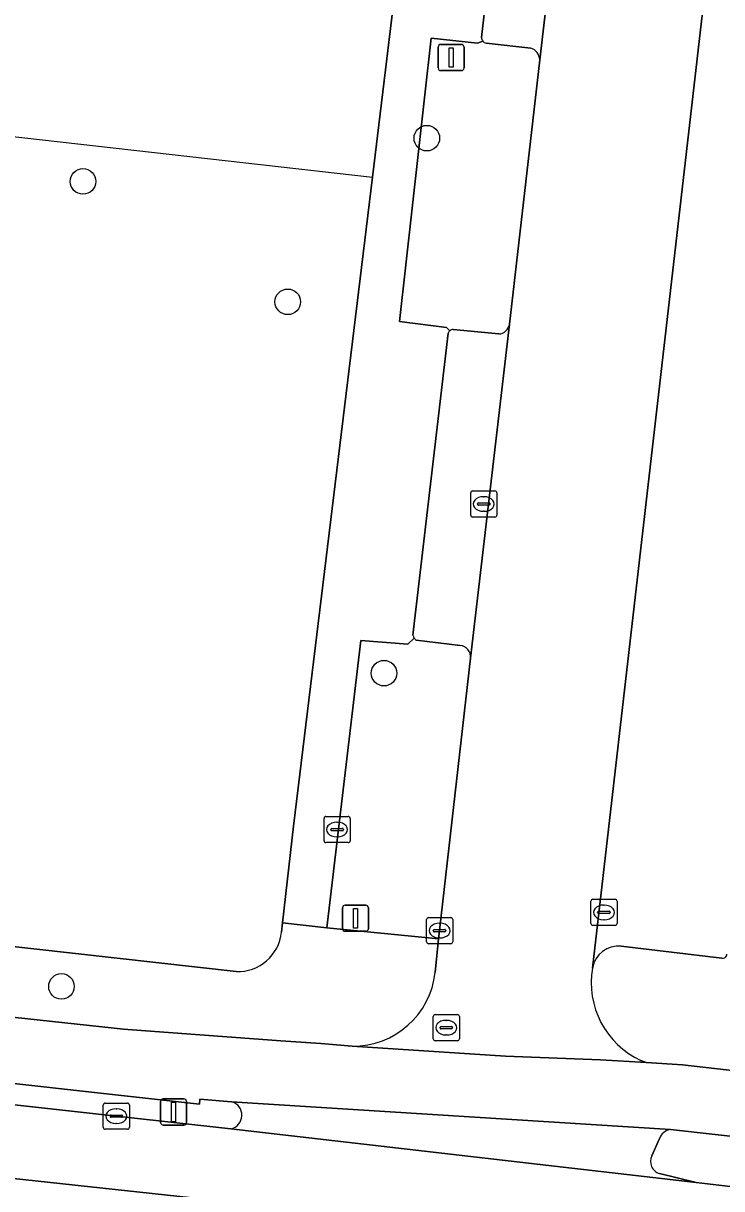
# Model space of a CAD drawing. Extents: x 162026 to 163502, y 387295 to 388169.
# Drawn here: x 162175.67 to 162202.39, y 387430.9 to 387475.47 of the extents above; entities that cross this region are included whole.
import ezdxf

# ---------------------------------------------------------------- set-up
doc = ezdxf.new("R2010")
doc.units = 0
for name, color, linetype in [('IMGEO_Boom', 7, 'Continuous'), ('IMGEO_Brandkraan', 7, 'Continuous'), ('IMGEO_Erf', 7, 'Continuous'), ('IMGEO_Fietspad_gesloten', 7, 'Continuous'), ('IMGEO_Groenvoorziening', 7, 'Continuous'), ('IMGEO_Kolk', 7, 'Continuous'), ('IMGEO_Lichtmast', 7, 'Continuous'), ('IMGEO_Muur', 7, 'Continuous'), ('IMGEO_Parkeervlak_open', 7, 'Continuous'), ('IMGEO_Rijbaan_lokaal_gesloten', 7, 'Continuous'), ('IMGEO_Rijbaan_lokaal_open', 7, 'Continuous'), ('IMGEO_Rioolput', 7, 'Continuous'), ('IMGEO_Verkeerseiland_gesloten', 7, 'Continuous'), ('IMGEO_Verkeerseiland_open', 7, 'Continuous'), ('IMGEO_Voetpad_open', 7, 'Continuous')]:
    doc.layers.add(name, color=color, linetype=linetype)

msp = doc.modelspace()

# ---------------------------------------------------------------- linework, layer by layer
at = {"layer": 'IMGEO_Boom'}
for centre in [(162191.112, 387471.076), (162177.956, 387469.421), (162185.791, 387464.817), (162189.473, 387450.614), (162177.132, 387438.633)]:
    msp.add_circle(centre, 0.489, dxfattribs=at)
at = {"layer": 'IMGEO_Brandkraan'}
for p, q in [((162187.253, 387445.133), (162188.105, 387445.133)), ((162187.178, 387444.207), (162187.178, 387445.059)), ((162187.666, 387444.913), (162187.691, 387444.913)), ((162188.179, 387445.059), (162188.179, 387444.207)), ((162187.437, 387444.627), (162187.437, 387444.639)), ((162187.875, 387444.59), (162187.477, 387444.59)), ((162187.48, 387444.676), (162187.878, 387444.676)), ((162187.689, 387444.353), (162187.664, 387444.353)), ((162187.921, 387444.639), (162187.921, 387444.627)), ((162188.105, 387444.133), (162187.253, 387444.133))]:
    msp.add_line(p, q, dxfattribs=at)
for points in [[(162187.253, 387445.133), (162188.105, 387445.133)], [(162187.178, 387444.207), (162187.178, 387445.059)], [(162188.179, 387445.059), (162188.179, 387444.207)], [(162188.105, 387444.133), (162187.253, 387444.133)]]:
    msp.add_lwpolyline(points, dxfattribs=at)
for centre, radius, start, end in [((162187.255, 387445.057), 0.0765, 91.552, 178.448), ((162187.255, 387445.057), 0.0765, 91.552, 178.448), ((162188.103, 387445.057), 0.0765, 1.552, 88.448), ((162188.103, 387445.057), 0.0765, 1.552, 88.448), ((162187.477, 387444.636), 0.0403, 85.8775, 175.7526), ((162187.474, 387444.626), 0.0366, 178.938, 274.7102), ((162187.878, 387444.633), 0.043, 264.8664, 352.4533), ((162187.882, 387444.638), 0.0386, 1.7309, 96.639), ((162187.255, 387444.209), 0.0765, 181.552, 268.448), ((162187.255, 387444.209), 0.0765, 181.552, 268.448), ((162188.103, 387444.209), 0.0765, 271.552, 358.448), ((162188.103, 387444.209), 0.0765, 271.552, 358.448)]:
    msp.add_arc(centre, radius, start, end, dxfattribs=at)
for centre, major_axis, ratio, start_param, end_param in [((162187.665, 387444.633), (-0.387, 0.002), 0.722429, 4.712389, 7.853982), ((162187.69, 387444.633), (-0.39, 0.002), 0.717154, 1.570796, 4.712389)]:
    msp.add_ellipse(centre, major_axis=major_axis, ratio=ratio, start_param=start_param, end_param=end_param, dxfattribs=at)
at = {"layer": 'IMGEO_Erf'}
for points in [[(162147.742, 387555.548), (162145.724, 387537.461), (162159.542, 387535.905), (162159.576, 387536.203), (162159.945, 387539.485), (162162.723, 387539.173), (162163.484, 387545.937), (162164.264, 387552.876), (162169.212, 387552.32), (162174.18, 387551.761), (162173.4, 387544.822), (162172.62, 387537.883), (162166.576, 387538.562), (162166.231, 387535.499), (162165.861, 387532.205), (162159.21, 387532.953), (162156.962, 387513.308), (162144.121, 387514.728), (162139.742, 387478.052), (162139.567, 387476.568), (162140.792, 387476.423), (162137.012, 387444.595), (162151.356, 387442.837), (162183.812, 387439.198)], [(162185.556, 387440.714), (162185.596, 387441.063), (162186.016, 387444.76), (162189.03, 387469.585), (162192.342, 387496.867), (162166.045, 387500), (162144.902, 387502.519), (162145.274, 387505.516), (162146.019, 387511.526), (162178.235, 387507.643), (162177.534, 387501.733), (162192.158, 387500), (162192.723, 387499.933), (162193.808, 387509.161), (162193.957, 387510.431)]]:
    msp.add_lwpolyline(points, dxfattribs=at)
msp.add_arc((162183.869, 387440.893), 1.696, 268.064, 353.9347, dxfattribs=at)
at = {"layer": 'IMGEO_Fietspad_gesloten'}
for points in [[(162197.751, 387435.824), (162194.116, 387435.97), (162188.258, 387436.351), (162187.055, 387436.451), (162185.523, 387436.555), (162179.508, 387436.995), (162172.524, 387437.752), (162102.95, 387445.564)], [(162098.738, 387443.599), (162099.123, 387443.677), (162100.125, 387443.584), (162100.105, 387443.368), (162114.071, 387441.73), (162182.412, 387434.134), (162182.426, 387434.32), (162183.642, 387434.22), (162200.438, 387433.156), (162206.924, 387432.438), (162210.629, 387432.019), (162214.769, 387431.3)], [(162210.591, 387434.524), (162200.891, 387435.635), (162199.508, 387435.718), (162197.751, 387435.824)]]:
    msp.add_lwpolyline(points, dxfattribs=at)
at = {"layer": 'IMGEO_Groenvoorziening'}
for points in [[(162193.257, 387474.788), (162193.055, 387474.706), (162191.277, 387474.903), (162190.064, 387464.058), (162191.861, 387463.834), (162191.992, 387463.71)], [(162195.09, 387474.523), (162193.378, 387474.706)], [(162194.279, 387463.96), (162195.432, 387474.076)], [(162192.12, 387463.76), (162193.866, 387463.586)], [(162190.624, 387451.958), (162190.384, 387451.728), (162188.586, 387451.869), (162187.282, 387440.876), (162191.559, 387440.459), (162191.602, 387440.767), (162192.789, 387451.192)], [(162192.389, 387451.673), (162190.706, 387451.873)]]:
    msp.add_lwpolyline(points, dxfattribs=at)
for centre, radius, start, end in [((162193.457, 387474.952), 0.259, 219.4677, 252.2824), ((162194.948, 387474.06), 0.484, 1.8584, 72.9809), ((162193.833, 387464.038), 0.453, 274.213, 350.113), ((162192.132, 387463.541), 0.219, 93.0934, 129.5803), ((162190.872, 387452.115), 0.293, 212.3611, 235.5806), ((162192.343, 387451.228), 0.447, 355.3535, 84.1404)]:
    msp.add_arc(centre, radius, start, end, dxfattribs=at)
at = {"layer": 'IMGEO_Kolk'}
for p, q in [((162192.79, 387456.658), (162192.79, 387457.51)), ((162192.865, 387457.584), (162193.717, 387457.584)), ((162193.278, 387457.364), (162193.303, 387457.364)), ((162193.791, 387457.51), (162193.791, 387456.658)), ((162193.049, 387457.078), (162193.049, 387457.09)), ((162193.487, 387457.041), (162193.089, 387457.041)), ((162193.092, 387457.127), (162193.49, 387457.127)), ((162193.301, 387456.804), (162193.276, 387456.804)), ((162193.533, 387457.09), (162193.533, 387457.078)), ((162193.717, 387456.584), (162192.865, 387456.584)), ((162197.389, 387441.039), (162197.389, 387441.891)), ((162197.464, 387441.965), (162198.316, 387441.965)), ((162197.877, 387441.745), (162197.902, 387441.745)), ((162198.39, 387441.891), (162198.39, 387441.039)), ((162191.101, 387440.341), (162191.101, 387441.193)), ((162191.176, 387441.267), (162192.028, 387441.267)), ((162192.102, 387441.193), (162192.102, 387440.341)), ((162197.648, 387441.459), (162197.648, 387441.471)), ((162198.086, 387441.422), (162197.688, 387441.422)), ((162197.691, 387441.508), (162198.089, 387441.508)), ((162197.9, 387441.185), (162197.875, 387441.185)), ((162198.132, 387441.471), (162198.132, 387441.459)), ((162191.36, 387440.761), (162191.36, 387440.773)), ((162191.798, 387440.724), (162191.4, 387440.724)), ((162191.403, 387440.81), (162191.801, 387440.81)), ((162191.589, 387441.047), (162191.614, 387441.047)), ((162191.844, 387440.773), (162191.844, 387440.761)), ((162198.316, 387440.965), (162197.464, 387440.965)), ((162192.028, 387440.267), (162191.176, 387440.267)), ((162191.612, 387440.487), (162191.587, 387440.487)), ((162178.732, 387433.245), (162178.732, 387434.097)), ((162178.807, 387434.171), (162179.659, 387434.171)), ((162179.733, 387434.097), (162179.733, 387433.245)), ((162178.991, 387433.665), (162178.991, 387433.677)), ((162179.429, 387433.628), (162179.031, 387433.628)), ((162179.034, 387433.714), (162179.432, 387433.714)), ((162179.22, 387433.951), (162179.245, 387433.951)), ((162179.475, 387433.677), (162179.475, 387433.665)), ((162179.659, 387433.171), (162178.807, 387433.171)), ((162179.243, 387433.391), (162179.218, 387433.391))]:
    msp.add_line(p, q, dxfattribs=at)
for points in [[(162192.79, 387456.658), (162192.79, 387457.51)], [(162192.865, 387457.584), (162193.717, 387457.584)], [(162193.791, 387457.51), (162193.791, 387456.658)], [(162193.717, 387456.584), (162192.865, 387456.584)], [(162197.389, 387441.039), (162197.389, 387441.891)], [(162197.464, 387441.965), (162198.316, 387441.965)], [(162198.39, 387441.891), (162198.39, 387441.039)], [(162191.101, 387440.341), (162191.101, 387441.193)], [(162191.176, 387441.267), (162192.028, 387441.267)], [(162192.102, 387441.193), (162192.102, 387440.341)], [(162198.316, 387440.965), (162197.464, 387440.965)], [(162192.028, 387440.267), (162191.176, 387440.267)], [(162178.732, 387433.245), (162178.732, 387434.097)], [(162178.807, 387434.171), (162179.659, 387434.171)], [(162179.733, 387434.097), (162179.733, 387433.245)], [(162179.659, 387433.171), (162178.807, 387433.171)]]:
    msp.add_lwpolyline(points, dxfattribs=at)
for centre, radius, start, end in [((162192.867, 387457.508), 0.0765, 91.552, 178.448), ((162192.867, 387457.508), 0.0765, 91.552, 178.448), ((162193.715, 387457.508), 0.0765, 1.552, 88.448), ((162193.715, 387457.508), 0.0765, 1.552, 88.448), ((162193.089, 387457.087), 0.0403, 85.8775, 175.7526), ((162193.086, 387457.077), 0.0366, 178.938, 274.7102), ((162193.49, 387457.084), 0.043, 264.8664, 352.4533), ((162193.494, 387457.089), 0.0386, 1.7309, 96.639), ((162192.867, 387456.66), 0.0765, 181.552, 268.448), ((162192.867, 387456.66), 0.0765, 181.552, 268.448), ((162193.715, 387456.66), 0.0765, 271.552, 358.448), ((162193.715, 387456.66), 0.0765, 271.552, 358.448), ((162197.466, 387441.889), 0.0765, 91.552, 178.448), ((162197.466, 387441.889), 0.0765, 91.552, 178.448), ((162198.314, 387441.889), 0.0765, 1.552, 88.448), ((162198.314, 387441.889), 0.0765, 1.552, 88.448), ((162191.178, 387441.191), 0.0765, 91.552, 178.448), ((162191.178, 387441.191), 0.0765, 91.552, 178.448), ((162192.026, 387441.191), 0.0765, 1.552, 88.448), ((162192.026, 387441.191), 0.0765, 1.552, 88.448), ((162197.688, 387441.468), 0.0403, 85.8775, 175.7526), ((162197.685, 387441.458), 0.0366, 178.938, 274.7102), ((162198.089, 387441.465), 0.043, 264.8664, 352.4533), ((162198.093, 387441.47), 0.0386, 1.7309, 96.639), ((162191.4, 387440.77), 0.0403, 85.8775, 175.7526), ((162191.397, 387440.76), 0.0366, 178.938, 274.7102), ((162191.801, 387440.767), 0.043, 264.8664, 352.4533), ((162191.805, 387440.772), 0.0386, 1.7309, 96.639), ((162197.466, 387441.041), 0.0765, 181.552, 268.448), ((162197.466, 387441.041), 0.0765, 181.552, 268.448), ((162198.314, 387441.041), 0.0765, 271.552, 358.448), ((162198.314, 387441.041), 0.0765, 271.552, 358.448), ((162191.178, 387440.343), 0.0765, 181.552, 268.448), ((162191.178, 387440.343), 0.0765, 181.552, 268.448), ((162192.026, 387440.343), 0.0765, 271.552, 358.448), ((162192.026, 387440.343), 0.0765, 271.552, 358.448), ((162178.809, 387434.095), 0.0765, 91.552, 178.448), ((162178.809, 387434.095), 0.0765, 91.552, 178.448), ((162179.657, 387434.095), 0.0765, 1.552, 88.448), ((162179.657, 387434.095), 0.0765, 1.552, 88.448), ((162179.031, 387433.674), 0.0403, 85.8775, 175.7526), ((162179.028, 387433.664), 0.0366, 178.938, 274.7102), ((162179.432, 387433.671), 0.043, 264.8664, 352.4533), ((162179.436, 387433.676), 0.0386, 1.7309, 96.639), ((162178.809, 387433.247), 0.0765, 181.552, 268.448), ((162178.809, 387433.247), 0.0765, 181.552, 268.448), ((162179.657, 387433.247), 0.0765, 271.552, 358.448), ((162179.657, 387433.247), 0.0765, 271.552, 358.448)]:
    msp.add_arc(centre, radius, start, end, dxfattribs=at)
for centre, major_axis, ratio, start_param, end_param in [((162193.277, 387457.084), (-0.387, 0.002), 0.722429, 4.712389, 7.853982), ((162193.302, 387457.084), (-0.39, 0.002), 0.717154, 1.570796, 4.712389), ((162197.876, 387441.465), (-0.387, 0.002), 0.722429, 4.712389, 7.853982), ((162197.901, 387441.465), (-0.39, 0.002), 0.717154, 1.570796, 4.712389), ((162191.588, 387440.767), (-0.387, 0.002), 0.722429, 4.712389, 7.853982), ((162191.613, 387440.767), (-0.39, 0.002), 0.717154, 1.570796, 4.712389), ((162179.219, 387433.671), (-0.387, 0.002), 0.722429, 4.712389, 7.853982), ((162179.244, 387433.671), (-0.39, 0.002), 0.717154, 1.570796, 4.712389)]:
    msp.add_ellipse(centre, major_axis=major_axis, ratio=ratio, start_param=start_param, end_param=end_param, dxfattribs=at)
at = {"layer": 'IMGEO_Lichtmast'}
for p, q in [((162191.545, 387473.76), (162191.545, 387474.56)), ((162191.545, 387474.56), (162191.545, 387473.76)), ((162191.645, 387474.66), (162192.435, 387474.66)), ((162192.435, 387474.66), (162191.645, 387474.66)), ((162192.535, 387474.56), (162192.535, 387473.76)), ((162192.535, 387473.76), (162192.535, 387474.56)), ((162192.435, 387473.66), (162191.645, 387473.66)), ((162191.645, 387473.66), (162192.435, 387473.66)), ((162187.887, 387440.842), (162187.887, 387441.642)), ((162187.887, 387441.642), (162187.887, 387440.842)), ((162187.987, 387441.742), (162188.777, 387441.742)), ((162188.777, 387441.742), (162187.987, 387441.742)), ((162188.877, 387441.642), (162188.877, 387440.842)), ((162188.877, 387440.842), (162188.877, 387441.642)), ((162188.777, 387440.742), (162187.987, 387440.742)), ((162187.987, 387440.742), (162188.777, 387440.742)), ((162180.925, 387433.432), (162180.925, 387434.232)), ((162180.925, 387434.232), (162180.925, 387433.432)), ((162181.025, 387434.332), (162181.815, 387434.332)), ((162181.815, 387434.332), (162181.025, 387434.332)), ((162181.915, 387434.232), (162181.915, 387433.432)), ((162181.915, 387433.432), (162181.915, 387434.232)), ((162181.815, 387433.332), (162181.025, 387433.332)), ((162181.025, 387433.332), (162181.815, 387433.332))]:
    msp.add_line(p, q, dxfattribs=at)
for points in [[(162191.965, 387474.535), (162192.115, 387474.535), (162192.115, 387473.785), (162191.965, 387473.785), (162191.965, 387474.535)], [(162188.307, 387441.617), (162188.457, 387441.617), (162188.457, 387440.867), (162188.307, 387440.867), (162188.307, 387441.617)], [(162181.345, 387434.207), (162181.495, 387434.207), (162181.495, 387433.457), (162181.345, 387433.457), (162181.345, 387434.207)]]:
    msp.add_lwpolyline(points, dxfattribs=at)
for centre, start, end in [((162191.645, 387474.56), 90, 180), ((162191.645, 387474.56), 90, 180), ((162192.435, 387474.56), 0, 90), ((162192.435, 387474.56), 360, 90), ((162191.645, 387473.76), 180, 270), ((162191.645, 387473.76), 180, 270), ((162192.435, 387473.76), 270, 0), ((162192.435, 387473.76), 270, 0), ((162187.987, 387441.642), 90, 180), ((162187.987, 387441.642), 90, 180), ((162188.777, 387441.642), 0, 90), ((162188.777, 387441.642), 360, 90), ((162187.987, 387440.842), 180, 270), ((162187.987, 387440.842), 180, 270), ((162188.777, 387440.842), 270, 0), ((162188.777, 387440.842), 270, 0), ((162181.025, 387434.232), 90, 180), ((162181.025, 387434.232), 90, 180), ((162181.815, 387434.232), 0, 90), ((162181.815, 387434.232), 360, 90), ((162181.025, 387433.432), 180, 270), ((162181.025, 387433.432), 180, 270), ((162181.815, 387433.432), 270, 0), ((162181.815, 387433.432), 270, 0)]:
    msp.add_arc(centre, 0.1, start, end, dxfattribs=at)
at = {"layer": 'IMGEO_Muur'}
msp.add_lwpolyline([(162170.754, 387471.655), (162189.03, 387469.585)], dxfattribs=at)
at = {"layer": 'IMGEO_Parkeervlak_open'}
for points in [[(162206.081, 387505.229), (162205.054, 387505.351), (162197.45, 387439.337)], [(162195.432, 387474.076), (162196.909, 387486.803)], [(162194.529, 387486.45), (162193.201, 387474.92)], [(162193.378, 387474.706), (162195.09, 387474.523)], [(162192.789, 387451.192), (162194.279, 387463.96)], [(162191.93, 387463.615), (162190.582, 387452.071)], [(162193.866, 387463.586), (162192.12, 387463.76)], [(162190.706, 387451.873), (162192.389, 387451.673)], [(162198.549, 387440.175), (162202.394, 387439.712)]]:
    msp.add_lwpolyline(points, dxfattribs=at)
for centre, radius, start, end in [((162193.465, 387474.954), 0.266, 187.3469, 218.6305), ((162193.457, 387474.952), 0.259, 219.4677, 252.2824), ((162194.948, 387474.06), 0.484, 1.8584, 72.9809), ((162193.833, 387464.038), 0.453, 274.213, 350.113), ((162192.119, 387463.559), 0.197, 130.1777, 163.5628), ((162192.132, 387463.541), 0.219, 93.0934, 129.5803), ((162190.862, 387452.111), 0.283, 188.0886, 212.6897), ((162190.872, 387452.115), 0.293, 212.3611, 235.5806), ((162192.343, 387451.228), 0.447, 355.3535, 84.1404), ((162198.452, 387439.162), 1.017, 84.542, 170.1099), ((162202.428, 387439.874), 0.166, 257.9988, 357.5525)]:
    msp.add_arc(centre, radius, start, end, dxfattribs=at)
at = {"layer": 'IMGEO_Rijbaan_lokaal_gesloten'}
for points in [[(162210.565, 387430.071), (162206.617, 387430.521), (162201.414, 387431.138), (162183.608, 387433.186), (162116.314, 387440.645), (162098.953, 387442.66), (162098.932, 387442.459), (162098.611, 387439.619), (162102.254, 387439.258), (162114.714, 387437.842), (162183.549, 387430.393), (162220.386, 387426.232), (162277.847, 387419.821), (162298.401, 387417.501)], [(162298.401, 387417.501), (162277.847, 387419.821), (162220.386, 387426.232), (162183.549, 387430.393), (162114.714, 387437.842)]]:
    msp.add_lwpolyline(points, dxfattribs=at)
at = {"layer": 'IMGEO_Rijbaan_lokaal_open'}
for points in [[(162199.408, 387509.26), (162199.365, 387508.893), (162198.987, 387504.995), (162198.447, 387500.241), (162197.873, 387495.182), (162196.909, 387486.803), (162195.432, 387474.076), (162194.279, 387463.96), (162192.789, 387451.192), (162191.602, 387440.767), (162191.559, 387440.459), (162191.43, 387439.168)], [(162197.45, 387439.337), (162205.054, 387505.351)], [(162188.258, 387436.351), (162194.116, 387435.97), (162197.751, 387435.824), (162199.508, 387435.718), (162199.3, 387435.802)], [(162200.438, 387433.156), (162183.642, 387434.22)], [(162183.608, 387433.186), (162201.414, 387431.138), (162200.013, 387431.472)], [(162199.718, 387432.152), (162200.012, 387432.814)]]:
    msp.add_lwpolyline(points, dxfattribs=at)
for centre, radius, start, end in [((162188.293, 387439.506), 3.155, 269.3611, 353.8543), ((162200.676, 387438.773), 3.274, 170.0896, 245.1599), ((162183.507, 387433.707), 0.531, 281.0116, 75.2218), ((162200.485, 387432.661), 0.497, 95.4018, 162.1143), ((162200.16, 387431.94), 0.49, 154.3448, 252.5599)]:
    msp.add_arc(centre, radius, start, end, dxfattribs=at)
at = {"layer": 'IMGEO_Rioolput'}
for p, q in [((162191.432, 387437.556), (162192.284, 387437.556)), ((162191.357, 387436.63), (162191.357, 387437.482)), ((162191.845, 387437.336), (162191.87, 387437.336)), ((162192.358, 387437.482), (162192.358, 387436.63)), ((162191.616, 387437.05), (162191.616, 387437.062)), ((162192.054, 387437.013), (162191.656, 387437.013)), ((162191.659, 387437.099), (162192.057, 387437.099)), ((162191.868, 387436.776), (162191.843, 387436.776)), ((162192.1, 387437.062), (162192.1, 387437.05)), ((162192.284, 387436.556), (162191.432, 387436.556))]:
    msp.add_line(p, q, dxfattribs=at)
for points in [[(162191.432, 387437.556), (162192.284, 387437.556)], [(162191.357, 387436.63), (162191.357, 387437.482)], [(162192.358, 387437.482), (162192.358, 387436.63)], [(162192.284, 387436.556), (162191.432, 387436.556)]]:
    msp.add_lwpolyline(points, dxfattribs=at)
for centre, radius, start, end in [((162191.434, 387437.48), 0.0765, 91.552, 178.448), ((162191.434, 387437.48), 0.0765, 91.552, 178.448), ((162192.282, 387437.48), 0.0765, 1.552, 88.448), ((162192.282, 387437.48), 0.0765, 1.552, 88.448), ((162191.656, 387437.059), 0.0403, 85.8775, 175.7526), ((162191.653, 387437.049), 0.0366, 178.938, 274.7102), ((162192.057, 387437.056), 0.043, 264.8664, 352.4533), ((162192.061, 387437.061), 0.0386, 1.7309, 96.639), ((162191.434, 387436.632), 0.0765, 181.552, 268.448), ((162191.434, 387436.632), 0.0765, 181.552, 268.448), ((162192.282, 387436.632), 0.0765, 271.552, 358.448), ((162192.282, 387436.632), 0.0765, 271.552, 358.448)]:
    msp.add_arc(centre, radius, start, end, dxfattribs=at)
for centre, major_axis, ratio, start_param, end_param in [((162191.844, 387437.056), (-0.387, 0.002), 0.722429, 4.712389, 7.853982), ((162191.869, 387437.056), (-0.39, 0.002), 0.717154, 1.570796, 4.712389)]:
    msp.add_ellipse(centre, major_axis=major_axis, ratio=ratio, start_param=start_param, end_param=end_param, dxfattribs=at)
at = {"layer": 'IMGEO_Verkeerseiland_gesloten'}
for points in [[(162206.924, 387432.438), (162200.438, 387433.156)], [(162200.012, 387432.814), (162199.718, 387432.152)], [(162200.013, 387431.472), (162201.414, 387431.138), (162206.617, 387430.521)]]:
    msp.add_lwpolyline(points, dxfattribs=at)
for centre, radius, start, end in [((162200.485, 387432.661), 0.497, 95.4018, 162.1143), ((162200.16, 387431.94), 0.49, 154.3448, 252.5599)]:
    msp.add_arc(centre, radius, start, end, dxfattribs=at)
at = {"layer": 'IMGEO_Verkeerseiland_open'}
for points in [[(162183.642, 387434.22), (162182.426, 387434.32), (162182.412, 387434.134), (162114.071, 387441.73), (162100.105, 387443.368), (162100.125, 387443.584), (162099.123, 387443.677), (162098.738, 387443.599)], [(162098.953, 387442.66), (162116.314, 387440.645), (162183.608, 387433.186)]]:
    msp.add_lwpolyline(points, dxfattribs=at)
msp.add_arc((162183.507, 387433.707), 0.531, 281.0116, 75.2218, dxfattribs=at)
at = {"layer": 'IMGEO_Voetpad_open'}
for points in [[(162193.957, 387510.431), (162193.808, 387509.161), (162192.723, 387499.933), (162192.342, 387496.867), (162189.03, 387469.585), (162186.016, 387444.76), (162185.596, 387441.063), (162187.282, 387440.876), (162188.586, 387451.869), (162190.384, 387451.728), (162190.624, 387451.958)], [(162193.201, 387474.92), (162194.529, 387486.45)], [(162191.992, 387463.71), (162191.861, 387463.834), (162190.064, 387464.058), (162191.277, 387474.903), (162193.055, 387474.706), (162193.257, 387474.788)], [(162190.582, 387452.071), (162191.93, 387463.615)], [(162102.95, 387445.564), (162172.524, 387437.752), (162179.508, 387436.995), (162185.523, 387436.555), (162187.055, 387436.451), (162188.258, 387436.351)], [(162183.812, 387439.198), (162151.356, 387442.837)], [(162191.43, 387439.168), (162191.559, 387440.459), (162187.282, 387440.876), (162185.596, 387441.063), (162185.556, 387440.714)], [(162202.394, 387439.712), (162198.549, 387440.175)], [(162199.3, 387435.802), (162199.508, 387435.718), (162200.891, 387435.635), (162210.591, 387434.524), (162210.867, 387436.961), (162219.785, 387435.943), (162219.653, 387434.899), (162220.862, 387434.744), (162220.967, 387435.797), (162257.686, 387431.621), (162257.342, 387428.622), (162260.33, 387428.284), (162260.667, 387431.287), (162329.354, 387423.577), (162329.001, 387420.783), (162332.873, 387420.356)]]:
    msp.add_lwpolyline(points, dxfattribs=at)
for centre, radius, start, end in [((162193.465, 387474.954), 0.266, 187.3469, 218.6305), ((162192.119, 387463.559), 0.197, 130.1777, 163.5628), ((162190.862, 387452.111), 0.283, 188.0886, 212.6897), ((162183.869, 387440.893), 1.696, 268.064, 353.9347), ((162198.452, 387439.162), 1.017, 84.542, 170.1099), ((162202.428, 387439.874), 0.166, 257.9988, 357.5525), ((162188.293, 387439.506), 3.155, 269.3611, 353.8543), ((162200.676, 387438.773), 3.274, 170.0896, 245.1599)]:
    msp.add_arc(centre, radius, start, end, dxfattribs=at)

doc.saveas('drawing.dxf')
